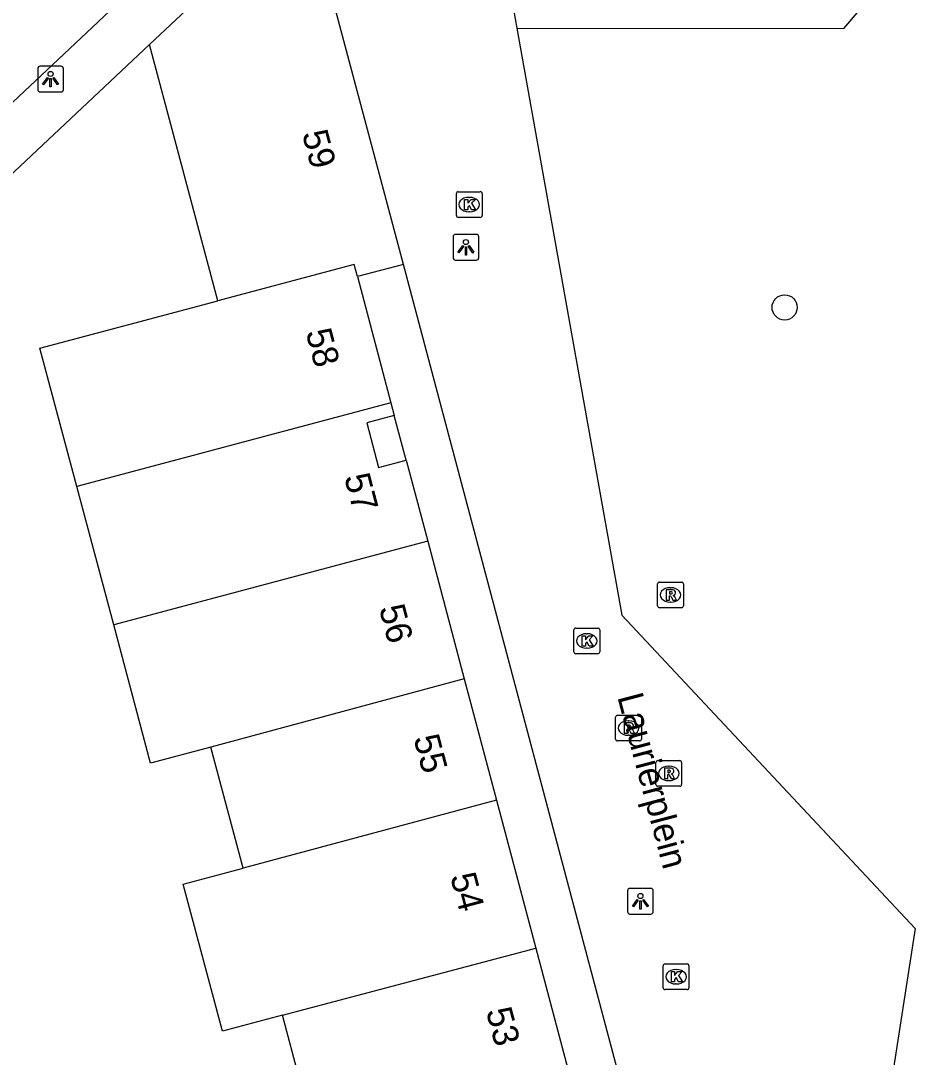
# Model space of a CAD drawing. Extents: x 162542 to 163144, y 380786 to 381511.
# Drawn here: x 162729.3 to 162763.86, y 381249 to 381289.25 of the extents above; entities that cross this region are included whole.
import ezdxf

# ---------------------------------------------------------------- set-up
doc = ezdxf.new("R2010")
doc.units = 0
for name, color, linetype in [('IMGEO_Boom', 7, 'Continuous'), ('IMGEO_Groenvoorziening', 7, 'Continuous'), ('IMGEO_Kolk', 7, 'Continuous'), ('IMGEO_Lichtpunt', 7, 'Continuous'), ('IMGEO_Openbare_ruimte_label', 7, 'Continuous'), ('IMGEO_Pand', 7, 'Continuous'), ('IMGEO_Pand_nummerreeks', 7, 'Continuous'), ('IMGEO_Pand_overbouw', 7, 'Continuous'), ('IMGEO_Rioolput', 7, 'Continuous'), ('IMGEO_Voetpad_open', 7, 'Continuous')]:
    doc.layers.add(name, color=color, linetype=linetype)

msp = doc.modelspace()

# ---------------------------------------------------------------- linework, layer by layer
at = {"layer": 'IMGEO_Boom'}
msp.add_circle((162758.944, 381278.114), 0.489, dxfattribs=at)
at = {"layer": 'IMGEO_Groenvoorziening'}
msp.add_lwpolyline([(162748.553, 381288.954), (162761.244, 381288.939), (162767.792, 381296.612)], dxfattribs=at)
at = {"layer": 'IMGEO_Kolk'}
for p, q in [((162746.206, 381281.682), (162746.206, 381282.534)), ((162746.281, 381282.608), (162747.133, 381282.608)), ((162746.694, 381282.388), (162746.719, 381282.388)), ((162747.207, 381282.534), (162747.207, 381281.682)), ((162746.717, 381281.828), (162746.692, 381281.828)), ((162747.133, 381281.608), (162746.281, 381281.608)), ((162750.766, 381264.739), (162750.766, 381265.591)), ((162750.841, 381265.665), (162751.693, 381265.665)), ((162751.254, 381265.445), (162751.279, 381265.445)), ((162751.767, 381265.591), (162751.767, 381264.739)), ((162751.693, 381264.665), (162750.841, 381264.665)), ((162751.277, 381264.885), (162751.252, 381264.885)), ((162754.229, 381251.701), (162754.229, 381252.553)), ((162754.304, 381252.627), (162755.156, 381252.627)), ((162755.23, 381252.553), (162755.23, 381251.701)), ((162754.717, 381252.407), (162754.742, 381252.407)), ((162754.74, 381251.847), (162754.715, 381251.847)), ((162755.156, 381251.627), (162754.304, 381251.627))]:
    msp.add_line(p, q, dxfattribs=at)
for points in [[(162746.206, 381281.682), (162746.206, 381282.534)], [(162746.281, 381282.608), (162747.133, 381282.608)], [(162746.527, 381282.308), (162746.65, 381282.308), (162746.65, 381282.157), (162746.78, 381282.308), (162746.944, 381282.308), (162746.798, 381282.157), (162746.951, 381281.908), (162746.799, 381281.908), (162746.714, 381282.072), (162746.65, 381282.005), (162746.65, 381281.908), (162746.527, 381281.908), (162746.527, 381282.308)], [(162747.207, 381282.534), (162747.207, 381281.682)], [(162747.133, 381281.608), (162746.281, 381281.608)], [(162750.766, 381264.739), (162750.766, 381265.591)], [(162750.841, 381265.665), (162751.693, 381265.665)], [(162751.087, 381265.365), (162751.21, 381265.365), (162751.21, 381265.214), (162751.34, 381265.365), (162751.504, 381265.365), (162751.358, 381265.214), (162751.511, 381264.965), (162751.359, 381264.965), (162751.274, 381265.129), (162751.21, 381265.062), (162751.21, 381264.965), (162751.087, 381264.965), (162751.087, 381265.365)], [(162751.767, 381265.591), (162751.767, 381264.739)], [(162751.693, 381264.665), (162750.841, 381264.665)], [(162754.229, 381251.701), (162754.229, 381252.553)], [(162754.304, 381252.627), (162755.156, 381252.627)], [(162755.23, 381252.553), (162755.23, 381251.701)], [(162754.55, 381252.327), (162754.673, 381252.327), (162754.673, 381252.176), (162754.803, 381252.327), (162754.967, 381252.327), (162754.821, 381252.176), (162754.974, 381251.927), (162754.822, 381251.927), (162754.737, 381252.091), (162754.673, 381252.024), (162754.673, 381251.927), (162754.55, 381251.927), (162754.55, 381252.327)], [(162755.156, 381251.627), (162754.304, 381251.627)]]:
    msp.add_lwpolyline(points, dxfattribs=at)
for centre, start, end in [((162746.283, 381282.532), 91.552, 178.448), ((162746.283, 381282.532), 91.552, 178.448), ((162747.131, 381282.532), 1.552, 88.448), ((162747.131, 381282.532), 1.552, 88.448), ((162746.283, 381281.684), 181.552, 268.448), ((162746.283, 381281.684), 181.552, 268.448), ((162747.131, 381281.684), 271.552, 358.448), ((162747.131, 381281.684), 271.552, 358.448), ((162750.843, 381265.589), 91.552, 178.448), ((162750.843, 381265.589), 91.552, 178.448), ((162751.691, 381265.589), 1.552, 88.448), ((162751.691, 381265.589), 1.552, 88.448), ((162750.843, 381264.741), 181.552, 268.448), ((162750.843, 381264.741), 181.552, 268.448), ((162751.691, 381264.741), 271.552, 358.448), ((162751.691, 381264.741), 271.552, 358.448), ((162754.306, 381252.551), 91.552, 178.448), ((162754.306, 381252.551), 91.552, 178.448), ((162755.154, 381252.551), 1.552, 88.448), ((162755.154, 381252.551), 1.552, 88.448), ((162754.306, 381251.703), 181.552, 268.448), ((162754.306, 381251.703), 181.552, 268.448), ((162755.154, 381251.703), 271.552, 358.448), ((162755.154, 381251.703), 271.552, 358.448)]:
    msp.add_arc(centre, 0.0765, start, end, dxfattribs=at)
for centre, major_axis, ratio, start_param, end_param in [((162746.693, 381282.108), (-0.387, 0.002), 0.722429, 4.712389, 7.853982), ((162746.718, 381282.108), (-0.39, 0.002), 0.717154, 1.570796, 4.712389), ((162751.253, 381265.165), (-0.387, 0.002), 0.722429, 4.712389, 7.853982), ((162751.278, 381265.165), (-0.39, 0.002), 0.717154, 1.570796, 4.712389), ((162754.716, 381252.127), (-0.387, 0.002), 0.722429, 4.712389, 7.853982), ((162754.741, 381252.127), (-0.39, 0.002), 0.717154, 1.570796, 4.712389)]:
    msp.add_ellipse(centre, major_axis=major_axis, ratio=ratio, start_param=start_param, end_param=end_param, dxfattribs=at)
at = {"layer": 'IMGEO_Lichtpunt'}
for p, q in [((162730.862, 381287.477), (162730.054, 381287.477)), ((162730.862, 381287.477), (162730.054, 381287.477)), ((162729.96, 381287.382), (162729.96, 381286.575)), ((162729.96, 381287.382), (162729.96, 381286.575)), ((162730.956, 381286.575), (162730.956, 381287.382)), ((162730.956, 381286.575), (162730.956, 381287.382)), ((162730.054, 381286.481), (162730.862, 381286.481)), ((162730.054, 381286.481), (162730.862, 381286.481)), ((162746.078, 381280.854), (162746.078, 381280.047)), ((162746.078, 381280.854), (162746.078, 381280.047)), ((162746.98, 381280.949), (162746.172, 381280.949)), ((162746.98, 381280.949), (162746.172, 381280.949)), ((162747.074, 381280.047), (162747.074, 381280.854)), ((162747.074, 381280.047), (162747.074, 381280.854)), ((162746.172, 381279.953), (162746.98, 381279.953)), ((162746.172, 381279.953), (162746.98, 381279.953)), ((162752.849, 381255.463), (162752.849, 381254.656)), ((162752.849, 381255.463), (162752.849, 381254.656)), ((162753.751, 381255.558), (162752.943, 381255.558)), ((162753.751, 381255.558), (162752.943, 381255.558)), ((162753.845, 381254.656), (162753.845, 381255.463)), ((162753.845, 381254.656), (162753.845, 381255.463)), ((162752.943, 381254.562), (162753.751, 381254.562)), ((162752.943, 381254.562), (162753.751, 381254.562))]:
    msp.add_line(p, q, dxfattribs=at)
for points in [[(162730.334, 381287.046), (162730.373, 381287.018), (162730.185, 381286.756), (162730.147, 381286.783), (162730.334, 381287.046)], [(162730.436, 381286.998), (162730.483, 381286.998), (162730.483, 381286.676), (162730.436, 381286.676), (162730.436, 381286.998)], [(162730.546, 381287.018), (162730.584, 381287.045), (162730.771, 381286.783), (162730.732, 381286.755), (162730.546, 381287.018)], [(162746.452, 381280.518), (162746.491, 381280.49), (162746.303, 381280.228), (162746.265, 381280.255), (162746.452, 381280.518)], [(162746.554, 381280.47), (162746.601, 381280.47), (162746.601, 381280.148), (162746.554, 381280.148), (162746.554, 381280.47)], [(162746.664, 381280.49), (162746.702, 381280.517), (162746.889, 381280.255), (162746.85, 381280.227), (162746.664, 381280.49)], [(162753.223, 381255.127), (162753.262, 381255.099), (162753.074, 381254.837), (162753.036, 381254.864), (162753.223, 381255.127)], [(162753.325, 381255.079), (162753.372, 381255.079), (162753.372, 381254.757), (162753.325, 381254.757), (162753.325, 381255.079)], [(162753.435, 381255.099), (162753.473, 381255.126), (162753.66, 381254.864), (162753.621, 381254.836), (162753.435, 381255.099)]]:
    msp.add_lwpolyline(points, dxfattribs=at)
for centre in [(162730.459, 381287.18), (162746.577, 381280.652), (162753.348, 381255.261)]:
    msp.add_circle(centre, 0.0994, dxfattribs=at)
for centre, start, end in [((162730.054, 381287.382), 90, 180), ((162730.054, 381287.382), 90, 180), ((162730.862, 381287.382), 0, 90), ((162730.862, 381287.382), 0, 90), ((162730.054, 381286.575), 180, 270), ((162730.054, 381286.575), 180, 270), ((162730.862, 381286.575), 270, 0), ((162730.862, 381286.575), 270, 360), ((162746.172, 381280.854), 90, 180), ((162746.172, 381280.854), 90, 180), ((162746.98, 381280.854), 0, 90), ((162746.98, 381280.854), 0, 90), ((162746.172, 381280.047), 180, 270), ((162746.172, 381280.047), 180, 270), ((162746.98, 381280.047), 270, 0), ((162746.98, 381280.047), 270, 360), ((162752.943, 381255.463), 90, 180), ((162752.943, 381255.463), 90, 180), ((162753.751, 381255.463), 0, 90), ((162753.751, 381255.463), 0, 90), ((162752.943, 381254.656), 180, 270), ((162752.943, 381254.656), 180, 270), ((162753.751, 381254.656), 270, 0), ((162753.751, 381254.656), 270, 360)]:
    msp.add_arc(centre, 0.0946, start, end, dxfattribs=at)
at = {"layer": 'IMGEO_Pand'}
for points in [[(162734.296, 381288.323), (162739.401, 381293.119)], [(162744.149, 381279.784), (162740.695, 381292.754), (162739.401, 381293.119)], [(162736.954, 381278.376), (162734.296, 381288.323)], [(162742.367, 381279.309), (162742.241, 381279.785), (162736.954, 381278.376)], [(162744.149, 381279.784), (162742.367, 381279.309)], [(162742.367, 381279.309), (162743.667, 381274.41)], [(162731.477, 381271.162), (162730.045, 381276.535), (162736.954, 381278.376)], [(162743.667, 381274.41), (162731.477, 381271.162)], [(162743.667, 381274.41), (162743.797, 381273.921), (162742.727, 381273.637), (162743.189, 381271.897), (162744.259, 381272.181), (162745.094, 381269.035)], [(162732.908, 381265.788), (162731.477, 381271.162)], [(162745.094, 381269.035), (162732.908, 381265.788)], [(162745.094, 381269.035), (162746.512, 381263.696)], [(162736.681, 381261.046), (162734.34, 381260.415), (162732.908, 381265.788)], [(162746.512, 381263.696), (162736.681, 381261.046)], [(162746.512, 381263.696), (162747.763, 381258.981)], [(162737.931, 381256.347), (162736.681, 381261.046)], [(162747.763, 381258.981), (162737.931, 381256.347)], [(162747.763, 381258.981), (162749.288, 381253.236)], [(162739.452, 381250.629), (162737.132, 381250.014), (162735.602, 381255.723), (162737.931, 381256.347)], [(162739.452, 381250.629), (162749.288, 381253.236)], [(162749.288, 381253.236), (162750.533, 381248.547)], [(162740.708, 381245.905), (162739.452, 381250.629)]]:
    msp.add_lwpolyline(points, dxfattribs=at)
at = {"layer": 'IMGEO_Pand_overbouw'}
msp.add_lwpolyline([(162742.727, 381273.637), (162743.189, 381271.897), (162744.259, 381272.181), (162743.797, 381273.921)], close=True, dxfattribs=at)
at = {"layer": 'IMGEO_Rioolput'}
for p, q in [((162754.016, 381266.526), (162754.016, 381267.378)), ((162754.091, 381267.452), (162754.943, 381267.452)), ((162755.017, 381267.378), (162755.017, 381266.526)), ((162754.504, 381267.232), (162754.529, 381267.232)), ((162754.527, 381266.672), (162754.502, 381266.672)), ((162754.943, 381266.452), (162754.091, 381266.452)), ((162752.386, 381261.356), (162752.386, 381262.208)), ((162752.461, 381262.282), (162753.313, 381262.282)), ((162753.387, 381262.208), (162753.387, 381261.356)), ((162752.874, 381262.062), (162752.899, 381262.062)), ((162752.897, 381261.502), (162752.872, 381261.502)), ((162753.313, 381261.282), (162752.461, 381261.282)), ((162754.021, 381260.522), (162754.873, 381260.522)), ((162753.946, 381259.596), (162753.946, 381260.448)), ((162754.434, 381260.302), (162754.459, 381260.302)), ((162754.947, 381260.448), (162754.947, 381259.596)), ((162754.457, 381259.742), (162754.432, 381259.742)), ((162754.873, 381259.522), (162754.021, 381259.522))]:
    msp.add_line(p, q, dxfattribs=at)
for points in [[(162754.016, 381266.526), (162754.016, 381267.378)], [(162754.091, 381267.452), (162754.943, 381267.452)], [(162755.017, 381267.378), (162755.017, 381266.526)], [(162754.605, 381267.15), (162754.353, 381267.152), (162754.353, 381266.752)], [(162754.531, 381267.071), (162754.477, 381267.071), (162754.477, 381266.99)], [(162754.477, 381266.99), (162754.529, 381266.99)], [(162754.353, 381266.752), (162754.477, 381266.752), (162754.477, 381266.914), (162754.488, 381266.914)], [(162754.535, 381266.885), (162754.606, 381266.752), (162754.746, 381266.752), (162754.681, 381266.878)], [(162754.943, 381266.452), (162754.091, 381266.452)], [(162752.386, 381261.356), (162752.386, 381262.208)], [(162752.461, 381262.282), (162753.313, 381262.282)], [(162753.387, 381262.208), (162753.387, 381261.356)], [(162752.975, 381261.98), (162752.723, 381261.982), (162752.723, 381261.582)], [(162752.723, 381261.582), (162752.847, 381261.582), (162752.847, 381261.744), (162752.858, 381261.744)], [(162752.901, 381261.901), (162752.847, 381261.901), (162752.847, 381261.82)], [(162752.847, 381261.82), (162752.899, 381261.82)], [(162752.905, 381261.715), (162752.976, 381261.582), (162753.116, 381261.582), (162753.051, 381261.708)], [(162753.313, 381261.282), (162752.461, 381261.282)], [(162754.021, 381260.522), (162754.873, 381260.522)], [(162753.946, 381259.596), (162753.946, 381260.448)], [(162754.535, 381260.22), (162754.283, 381260.222), (162754.283, 381259.822)], [(162754.461, 381260.141), (162754.407, 381260.141), (162754.407, 381260.06)], [(162754.947, 381260.448), (162754.947, 381259.596)], [(162754.283, 381259.822), (162754.407, 381259.822), (162754.407, 381259.984), (162754.418, 381259.984)], [(162754.407, 381260.06), (162754.459, 381260.06)], [(162754.465, 381259.955), (162754.536, 381259.822), (162754.676, 381259.822), (162754.611, 381259.948)], [(162754.873, 381259.522), (162754.021, 381259.522)]]:
    msp.add_lwpolyline(points, dxfattribs=at)
for centre, radius, start, end in [((162754.093, 381267.376), 0.0765, 91.552, 178.448), ((162754.093, 381267.376), 0.0765, 91.552, 178.448), ((162754.941, 381267.376), 0.0765, 1.552, 88.448), ((162754.941, 381267.376), 0.0765, 1.552, 88.448), ((162754.513, 381267.179), 0.19, 274.7715, 282.9687), ((162754.537, 381266.975), 0.0964, 77.0061, 93.1865), ((162754.551, 381267.032), 0.0378, 276.6634, 79.6772), ((162754.604, 381267.04), 0.109, 350.3612, 89.416), ((162754.602, 381267.04), 0.112, 277.5842, 350.9817), ((162754.586, 381266.825), 0.108, 29.5134, 73.7905), ((162754.093, 381266.528), 0.0765, 181.552, 268.448), ((162754.093, 381266.528), 0.0765, 181.552, 268.448), ((162754.487, 381266.861), 0.0533, 26.0293, 88.6989), ((162754.941, 381266.528), 0.0765, 271.552, 358.448), ((162754.941, 381266.528), 0.0765, 271.552, 358.448), ((162752.463, 381262.206), 0.0765, 91.552, 178.448), ((162752.463, 381262.206), 0.0765, 91.552, 178.448), ((162753.311, 381262.206), 0.0765, 1.552, 88.448), ((162753.311, 381262.206), 0.0765, 1.552, 88.448), ((162752.857, 381261.691), 0.0533, 26.0293, 88.6989), ((162752.883, 381262.009), 0.19, 274.7715, 282.9687), ((162752.907, 381261.805), 0.0964, 77.0061, 93.1865), ((162752.921, 381261.862), 0.0378, 276.6634, 79.6772), ((162752.974, 381261.87), 0.109, 350.3612, 89.416), ((162752.972, 381261.87), 0.112, 277.5842, 350.9817), ((162752.956, 381261.655), 0.108, 29.5134, 73.7905), ((162752.463, 381261.358), 0.0765, 181.552, 268.448), ((162752.463, 381261.358), 0.0765, 181.552, 268.448), ((162753.311, 381261.358), 0.0765, 271.552, 358.448), ((162753.311, 381261.358), 0.0765, 271.552, 358.448), ((162754.023, 381260.446), 0.0765, 91.552, 178.448), ((162754.023, 381260.446), 0.0765, 91.552, 178.448), ((162754.871, 381260.446), 0.0765, 1.552, 88.448), ((162754.871, 381260.446), 0.0765, 1.552, 88.448), ((162754.467, 381260.045), 0.0964, 77.0061, 93.1865), ((162754.481, 381260.102), 0.0378, 276.6634, 79.6772), ((162754.534, 381260.11), 0.109, 350.3612, 89.416), ((162754.532, 381260.11), 0.112, 277.5842, 350.9817), ((162754.417, 381259.931), 0.0533, 26.0293, 88.6989), ((162754.443, 381260.249), 0.19, 274.7715, 282.9687), ((162754.516, 381259.895), 0.108, 29.5134, 73.7905), ((162754.023, 381259.598), 0.0765, 181.552, 268.448), ((162754.023, 381259.598), 0.0765, 181.552, 268.448), ((162754.871, 381259.598), 0.0765, 271.552, 358.448), ((162754.871, 381259.598), 0.0765, 271.552, 358.448)]:
    msp.add_arc(centre, radius, start, end, dxfattribs=at)
for centre, major_axis, ratio, start_param, end_param in [((162754.503, 381266.952), (-0.387, 0.002), 0.722429, 4.712389, 7.853982), ((162754.528, 381266.952), (-0.39, 0.002), 0.717154, 1.570796, 4.712389), ((162752.873, 381261.782), (-0.387, 0.002), 0.722429, 4.712389, 7.853982), ((162752.898, 381261.782), (-0.39, 0.002), 0.717154, 1.570796, 4.712389), ((162754.433, 381260.022), (-0.387, 0.002), 0.722429, 4.712389, 7.853982), ((162754.458, 381260.022), (-0.39, 0.002), 0.717154, 1.570796, 4.712389)]:
    msp.add_ellipse(centre, major_axis=major_axis, ratio=ratio, start_param=start_param, end_param=end_param, dxfattribs=at)
at = {"layer": 'IMGEO_Voetpad_open'}
for points in [[(162767.792, 381296.612), (162758.656, 381306.304), (162754.618, 381299.944), (162748.358, 381290.046), (162748.553, 381288.954)], [(162717.504, 381275.272), (162718.576, 381276.281), (162718.648, 381276.35), (162745.949, 381302.07)], [(162748.553, 381288.954), (162752.632, 381266.164), (162764.006, 381253.998), (162761.836, 381239.979), (162767.053, 381227.017)], [(162719.215, 381274.137), (162734.296, 381288.323)], [(162758.984, 381216.704), (162760.777, 381217.178), (162744.149, 381279.784)]]:
    msp.add_lwpolyline(points, dxfattribs=at)

# ---------------------------------------------------------------- texts
at = {"layer": 'IMGEO_Openbare_ruimte_label'}
msp.add_text('Laurierplein', height=1, rotation=284.8982, dxfattribs=at).set_placement((162752.447, 381262.997))
at = {"layer": 'IMGEO_Pand_nummerreeks'}
for s, rotation, p in [('59', 284.9139, (162740.209, 381284.864)), ('58', 284.8623, (162740.352, 381277.156)), ('57', 284.8623, (162741.845, 381271.533)), ('56', 284.8738, (162743.197, 381266.439)), ('55', 284.8623, (162744.536, 381261.394)), ('54', 284.868, (162745.961, 381256.025)), ('53', 284.868, (162747.348, 381250.799))]:
    msp.add_text(s, height=1, rotation=rotation, dxfattribs=at).set_placement(p)

doc.saveas('drawing.dxf')
